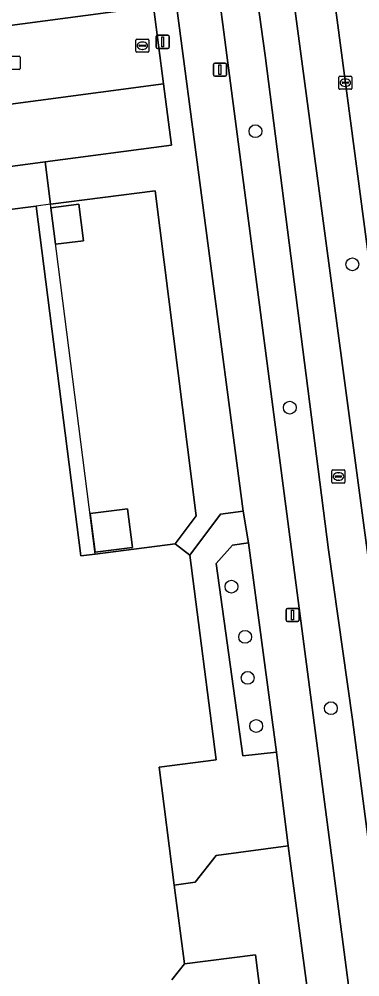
# Model space of a CAD drawing. Extents: x 160554 to 161248, y 385329 to 386506.
# Drawn here: x 161100.3 to 161126.2, y 386001.4 to 386074.4 of the extents above; entities that cross this region are included whole.
import ezdxf

# ---------------------------------------------------------------- set-up
doc = ezdxf.new("R2010")
doc.units = 0
for name, color, linetype in [('IMGEO_Berm_groen', 7, 'Continuous'), ('IMGEO_Boom', 7, 'Continuous'), ('IMGEO_Erf', 7, 'Continuous'), ('IMGEO_Fietspad_gesloten', 7, 'Continuous'), ('IMGEO_Groenvoorziening', 7, 'Continuous'), ('IMGEO_Haag', 7, 'Continuous'), ('IMGEO_Kolk', 7, 'Continuous'), ('IMGEO_Lichtmast', 7, 'Continuous'), ('IMGEO_Pand', 7, 'Continuous'), ('IMGEO_Pand_overbouw', 7, 'Continuous'), ('IMGEO_Parkeervlak_open', 7, 'Continuous'), ('IMGEO_Rijbaan_lokaal_open', 7, 'Continuous'), ('IMGEO_Rijbaan_regionaal_gesloten', 7, 'Continuous'), ('IMGEO_Rioolput', 7, 'Continuous'), ('IMGEO_Voetpad_open', 7, 'Continuous')]:
    doc.layers.add(name, color=color, linetype=linetype)

msp = doc.modelspace()

# ---------------------------------------------------------------- linework, layer by layer
at = {"layer": 'IMGEO_Berm_groen'}
for points in [[(161138.432, 385969.231), (161118.324, 386120.92), (161117.793, 386125.135), (161117.704, 386125.534)], [(161113.936, 386124.668), (161113.973, 386124.396), (161114.009, 386124.124), (161114.019, 386124.048), (161114.029, 386123.972), (161114.09, 386123.518), (161114.101, 386123.435), (161114.201, 386122.678), (161117.244, 386105.163), (161118.602, 386095.351), (161141.35, 385925.019), (161143.69, 385907.496), (161151.452, 385848.709)]]:
    msp.add_lwpolyline(points, dxfattribs=at)
at = {"layer": 'IMGEO_Boom'}
for centre in [(161118.282, 386065.845), (161125.662, 386055.708), (161120.896, 386044.789), (161116.452, 386031.16), (161117.492, 386027.33), (161117.685, 386024.204), (161124.029, 386021.893), (161118.337, 386020.536)]:
    msp.add_circle(centre, 0.489, dxfattribs=at)
at = {"layer": 'IMGEO_Erf'}
for points in [[(161091.909, 386058.91), (161101.578, 386060.148), (161104.991, 386033.497), (161106.083, 386033.637), (161112.176, 386034.417), (161113.778, 386036.559), (161110.645, 386061.309), (161102.672, 386060.288), (161102.264, 386063.508), (161083.261, 386060.976)], [(161122.447, 385970.246), (161118.286, 386003.12), (161112.867, 386002.434), (161111.918, 386001.207)]]:
    msp.add_lwpolyline(points, dxfattribs=at)
for points in [[(161103.063, 386057.236), (161102.706, 386060.021), (161104.822, 386060.292), (161105.179, 386057.507)], [(161105.688, 386036.723), (161108.532, 386037.087), (161108.909, 386034.142), (161106.065, 386033.778)]]:
    msp.add_lwpolyline(points, close=True, dxfattribs=at)
at = {"layer": 'IMGEO_Fietspad_gesloten'}
for points in [[(161111.472, 386134.521), (161111.149, 386135.466), (161110.258, 386138.254), (161106.812, 386137.525), (161107.634, 386135.457), (161107.761, 386135.119), (161108.794, 386132.329), (161110.28, 386126.892), (161110.531, 386125.651), (161111.412, 386121.611), (161113.888, 386108.427), (161119.01, 386071.603), (161123.854, 386033.968), (161125.68, 386021.034), (161126.999, 386010.941), (161128.166, 386002.978), (161129.434, 385991.971), (161133.517, 385961.082), (161135.875, 385944.268), (161136.446, 385938.828), (161138.05, 385927.289), (161138.394, 385924.653), (161148.452, 385847.677)], [(161151.452, 385848.709), (161143.69, 385907.496), (161141.35, 385925.019), (161118.602, 386095.351), (161117.244, 386105.163), (161114.201, 386122.678), (161114.101, 386123.435), (161114.09, 386123.518), (161114.029, 386123.972), (161114.019, 386124.048), (161114.009, 386124.124), (161113.973, 386124.396), (161113.936, 386124.668)]]:
    msp.add_lwpolyline(points, dxfattribs=at)
at = {"layer": 'IMGEO_Groenvoorziening'}
for points in [[(161129.434, 385991.971), (161128.166, 386002.978), (161126.999, 386010.941), (161125.68, 386021.034), (161123.854, 386033.968), (161119.01, 386071.603), (161113.888, 386108.427), (161111.412, 386121.611), (161110.531, 386125.651), (161108.702, 386125.203), (161108.723, 386125.09), (161109.048, 386123.143), (161109.072, 386122.96), (161109.413, 386120.419), (161112.454, 386099.623), (161125.479, 386000), (161135.368, 385924.28), (161147.764, 385829.368), (161149.183, 385819.023), (161150.29, 385819.102), (161150.208, 385819.722), (161149.367, 385837.379)], [(161110.505, 386075.334), (161111.278, 386069.467), (161111.878, 386064.789), (161102.264, 386063.508), (161102.672, 386060.288), (161110.645, 386061.309), (161113.778, 386036.559), (161112.176, 386034.417), (161113.282, 386033.562), (161115.608, 386036.672), (161117.347, 386036.896), (161111.704, 386079.678)]]:
    msp.add_lwpolyline(points, dxfattribs=at)
for points in [[(161117.757, 386034.497), (161116.537, 386034.321), (161115.301, 386032.926), (161117.321, 386018.264), (161119.876, 386018.552)], [(161120.772, 386011.404), (161115.28, 386010.684), (161113.68, 386008.637), (161112.101, 386008.409), (161112.867, 386002.434), (161118.286, 386003.12), (161122.447, 385970.246), (161118.578, 385969.756), (161113.866, 385969.153), (161114.517, 385964.012), (161126.921, 385964.614), (161122.294, 386000)]]:
    msp.add_lwpolyline(points, close=True, dxfattribs=at)
at = {"layer": 'IMGEO_Haag'}
msp.add_lwpolyline([(161129.434, 385991.971), (161128.166, 386002.978), (161126.999, 386010.941), (161125.68, 386021.034), (161123.854, 386033.968), (161119.01, 386071.603), (161113.888, 386108.427), (161111.412, 386121.611), (161110.531, 386125.651), (161108.702, 386125.203), (161108.723, 386125.09), (161109.048, 386123.143), (161109.072, 386122.96), (161109.413, 386120.419), (161112.454, 386099.623), (161125.479, 386000), (161135.368, 385924.28), (161147.764, 385829.368), (161149.183, 385819.023), (161150.29, 385819.102), (161150.208, 385819.722), (161149.367, 385837.379)], dxfattribs=at)
at = {"layer": 'IMGEO_Kolk'}
for p, q in [((161109.169, 386071.936), (161109.169, 386072.788)), ((161109.244, 386072.862), (161110.096, 386072.862)), ((161109.428, 386072.356), (161109.428, 386072.368)), ((161109.866, 386072.319), (161109.468, 386072.319)), ((161109.471, 386072.405), (161109.869, 386072.405)), ((161109.657, 386072.642), (161109.682, 386072.642)), ((161109.912, 386072.368), (161109.912, 386072.356)), ((161110.17, 386072.788), (161110.17, 386071.936)), ((161099.43, 386071.559), (161100.282, 386071.559)), ((161100.356, 386071.485), (161100.356, 386070.633)), ((161110.096, 386071.862), (161109.244, 386071.862)), ((161109.68, 386072.082), (161109.655, 386072.082)), ((161100.282, 386070.559), (161099.43, 386070.559)), ((161124.629, 386069.111), (161124.629, 386069.963)), ((161124.704, 386070.037), (161125.556, 386070.037)), ((161125.63, 386069.963), (161125.63, 386069.111)), ((161124.888, 386069.531), (161124.888, 386069.543)), ((161125.326, 386069.494), (161124.928, 386069.494)), ((161124.931, 386069.58), (161125.329, 386069.58)), ((161125.14, 386069.257), (161125.115, 386069.257)), ((161125.117, 386069.817), (161125.142, 386069.817)), ((161125.372, 386069.543), (161125.372, 386069.531)), ((161125.556, 386069.037), (161124.704, 386069.037))]:
    msp.add_line(p, q, dxfattribs=at)
for points in [[(161109.169, 386071.936), (161109.169, 386072.788)], [(161109.244, 386072.862), (161110.096, 386072.862)], [(161110.17, 386072.788), (161110.17, 386071.936)], [(161099.43, 386071.559), (161100.282, 386071.559)], [(161100.356, 386071.485), (161100.356, 386070.633)], [(161110.096, 386071.862), (161109.244, 386071.862)], [(161100.282, 386070.559), (161099.43, 386070.559)], [(161124.629, 386069.111), (161124.629, 386069.963)], [(161124.704, 386070.037), (161125.556, 386070.037)], [(161125.63, 386069.963), (161125.63, 386069.111)], [(161125.556, 386069.037), (161124.704, 386069.037)]]:
    msp.add_lwpolyline(points, dxfattribs=at)
for centre, radius, start, end in [((161109.246, 386072.786), 0.0765, 91.55205, 178.44795), ((161109.246, 386072.786), 0.0765, 91.55205, 178.44795), ((161109.468, 386072.365), 0.0403, 85.87752, 175.75265), ((161109.465, 386072.355), 0.0366, 178.93798, 274.71019), ((161109.869, 386072.362), 0.043, 264.86636, 352.45326), ((161109.873, 386072.367), 0.0386, 1.73085, 96.63898), ((161110.094, 386072.786), 0.0765, 1.55205, 88.44795), ((161110.094, 386072.786), 0.0765, 1.55205, 88.44795), ((161100.28, 386071.483), 0.0765, 1.55205, 88.44795), ((161100.28, 386071.483), 0.0765, 1.55205, 88.44795), ((161109.246, 386071.938), 0.0765, 181.55205, 268.44795), ((161109.246, 386071.938), 0.0765, 181.55205, 268.44795), ((161110.094, 386071.938), 0.0765, 271.55205, 358.44795), ((161110.094, 386071.938), 0.0765, 271.55205, 358.44795), ((161100.28, 386070.635), 0.0765, 271.55205, 358.44795), ((161100.28, 386070.635), 0.0765, 271.55205, 358.44795), ((161124.706, 386069.961), 0.0765, 91.55205, 178.44795), ((161124.706, 386069.961), 0.0765, 91.55205, 178.44795), ((161125.554, 386069.961), 0.0765, 1.55205, 88.44795), ((161125.554, 386069.961), 0.0765, 1.55205, 88.44795), ((161124.928, 386069.54), 0.0403, 85.87752, 175.75265), ((161124.925, 386069.53), 0.0366, 178.93798, 274.71019), ((161125.329, 386069.537), 0.043, 264.86636, 352.45326), ((161125.333, 386069.542), 0.0386, 1.73085, 96.63898), ((161124.706, 386069.113), 0.0765, 181.55205, 268.44795), ((161124.706, 386069.113), 0.0765, 181.55205, 268.44795), ((161125.554, 386069.113), 0.0765, 271.55205, 358.44795), ((161125.554, 386069.113), 0.0765, 271.55205, 358.44795)]:
    msp.add_arc(centre, radius, start, end, dxfattribs=at)
for centre, major_axis, ratio, start_param, end_param in [((161109.656, 386072.362), (-0.387, 0.002), 0.722429, 4.712389, 7.853982), ((161109.681, 386072.362), (-0.39, 0.002), 0.717154, 1.570796, 4.712389), ((161125.116, 386069.537), (-0.387, 0.002), 0.722429, 4.712389, 7.853982), ((161125.141, 386069.537), (-0.39, 0.002), 0.717154, 1.570796, 4.712389)]:
    msp.add_ellipse(centre, major_axis=major_axis, ratio=ratio, start_param=start_param, end_param=end_param, dxfattribs=at)
at = {"layer": 'IMGEO_Lichtmast'}
for p, q in [((161110.719, 386072.254), (161110.719, 386073.054)), ((161110.719, 386073.054), (161110.719, 386072.254)), ((161110.819, 386073.154), (161111.609, 386073.154)), ((161111.609, 386073.154), (161110.819, 386073.154)), ((161111.709, 386073.054), (161111.709, 386072.254)), ((161111.709, 386072.254), (161111.709, 386073.054)), ((161111.609, 386072.154), (161110.819, 386072.154)), ((161110.819, 386072.154), (161111.609, 386072.154)), ((161115.08, 386070.132), (161115.08, 386070.932)), ((161115.08, 386070.932), (161115.08, 386070.132)), ((161115.18, 386071.032), (161115.97, 386071.032)), ((161115.97, 386071.032), (161115.18, 386071.032)), ((161116.07, 386070.932), (161116.07, 386070.132)), ((161116.07, 386070.132), (161116.07, 386070.932)), ((161115.97, 386070.032), (161115.18, 386070.032)), ((161115.18, 386070.032), (161115.97, 386070.032)), ((161120.611, 386028.597), (161120.611, 386029.397)), ((161120.611, 386029.397), (161120.611, 386028.597)), ((161120.711, 386029.497), (161121.501, 386029.497)), ((161121.501, 386029.497), (161120.711, 386029.497)), ((161121.601, 386029.397), (161121.601, 386028.597)), ((161121.601, 386028.597), (161121.601, 386029.397)), ((161121.501, 386028.497), (161120.711, 386028.497)), ((161120.711, 386028.497), (161121.501, 386028.497))]:
    msp.add_line(p, q, dxfattribs=at)
for points in [[(161111.139, 386073.029), (161111.289, 386073.029), (161111.289, 386072.279), (161111.139, 386072.279), (161111.139, 386073.029)], [(161115.5, 386070.907), (161115.65, 386070.907), (161115.65, 386070.157), (161115.5, 386070.157), (161115.5, 386070.907)], [(161121.031, 386029.372), (161121.181, 386029.372), (161121.181, 386028.622), (161121.031, 386028.622), (161121.031, 386029.372)]]:
    msp.add_lwpolyline(points, dxfattribs=at)
for centre, start, end in [((161110.819, 386073.054), 90, 180), ((161110.819, 386073.054), 90, 180), ((161111.609, 386073.054), 0, 90), ((161111.609, 386073.054), 360, 90), ((161110.819, 386072.254), 180, 270), ((161110.819, 386072.254), 180, 270), ((161111.609, 386072.254), 270, 0), ((161111.609, 386072.254), 270, 0), ((161115.18, 386070.932), 90, 180), ((161115.18, 386070.932), 90, 180), ((161115.97, 386070.932), 0, 90), ((161115.97, 386070.932), 360, 90), ((161115.18, 386070.132), 180, 270), ((161115.18, 386070.132), 180, 270), ((161115.97, 386070.132), 270, 0), ((161115.97, 386070.132), 270, 0), ((161120.711, 386029.397), 90, 180), ((161120.711, 386029.397), 90, 180), ((161121.501, 386029.397), 0, 90), ((161121.501, 386029.397), 360, 90), ((161120.711, 386028.597), 180, 270), ((161120.711, 386028.597), 180, 270), ((161121.501, 386028.597), 270, 0), ((161121.501, 386028.597), 270, 0)]:
    msp.add_arc(centre, 0.1, start, end, dxfattribs=at)
at = {"layer": 'IMGEO_Pand'}
msp.add_lwpolyline([(161111.918, 386001.207), (161112.867, 386002.434), (161112.101, 386008.409), (161110.95, 386017.396), (161115.282, 386017.951), (161113.282, 386033.562), (161112.176, 386034.417), (161106.083, 386033.637), (161104.991, 386033.497), (161101.578, 386060.148), (161091.909, 386058.91)], dxfattribs=at)
for points in [[(161102.706, 386060.021), (161103.063, 386057.236), (161105.179, 386057.507), (161104.822, 386060.292)], [(161105.688, 386036.723), (161106.065, 386033.778), (161108.909, 386034.142), (161108.532, 386037.087)]]:
    msp.add_lwpolyline(points, close=True, dxfattribs=at)
at = {"layer": 'IMGEO_Pand_overbouw'}
msp.add_lwpolyline([(161101.578, 386060.148), (161104.991, 386033.497), (161106.083, 386033.637), (161102.672, 386060.288)], close=True, dxfattribs=at)
at = {"layer": 'IMGEO_Parkeervlak_open'}
for points in [[(161110.505, 386075.334), (161109.869, 386079.959), (161086.483, 386076.783), (161087.092, 386072.236)], [(161111.278, 386069.467), (161082.621, 386065.643), (161083.261, 386060.976), (161102.264, 386063.508), (161111.878, 386064.789)]]:
    msp.add_lwpolyline(points, close=True, dxfattribs=at)
at = {"layer": 'IMGEO_Rijbaan_lokaal_open'}
msp.add_lwpolyline([(161111.278, 386069.467), (161110.505, 386075.334), (161087.092, 386072.236), (161084.336, 386071.84), (161081.857, 386071.497), (161079.298, 386071.172), (161079.91, 386066.216), (161082.492, 386066.584), (161082.621, 386065.643)], close=True, dxfattribs=at)
at = {"layer": 'IMGEO_Rijbaan_regionaal_gesloten'}
msp.add_lwpolyline([(161117.704, 386125.534), (161117.793, 386125.135), (161118.324, 386120.92), (161138.432, 385969.231), (161143.986, 385926.464), (161144.136, 385925.363), (161149.384, 385886.841), (161152.178, 385865.454), (161154.606, 385846.156), (161154.812, 385843.88)], dxfattribs=at)
at = {"layer": 'IMGEO_Rioolput'}
for p, q in [((161124.176, 386040.047), (161125.028, 386040.047)), ((161124.101, 386039.121), (161124.101, 386039.973)), ((161124.36, 386039.541), (161124.36, 386039.553)), ((161124.798, 386039.504), (161124.4, 386039.504)), ((161124.403, 386039.59), (161124.801, 386039.59)), ((161124.589, 386039.827), (161124.614, 386039.827)), ((161124.844, 386039.553), (161124.844, 386039.541)), ((161125.102, 386039.973), (161125.102, 386039.121)), ((161125.028, 386039.047), (161124.176, 386039.047)), ((161124.612, 386039.267), (161124.587, 386039.267))]:
    msp.add_line(p, q, dxfattribs=at)
for points in [[(161124.176, 386040.047), (161125.028, 386040.047)], [(161124.101, 386039.121), (161124.101, 386039.973)], [(161125.102, 386039.973), (161125.102, 386039.121)], [(161125.028, 386039.047), (161124.176, 386039.047)]]:
    msp.add_lwpolyline(points, dxfattribs=at)
for centre, radius, start, end in [((161124.178, 386039.971), 0.0765, 91.55205, 178.44795), ((161124.178, 386039.971), 0.0765, 91.55205, 178.44795), ((161125.026, 386039.971), 0.0765, 1.55205, 88.44795), ((161125.026, 386039.971), 0.0765, 1.55205, 88.44795), ((161124.4, 386039.55), 0.0403, 85.87752, 175.75265), ((161124.397, 386039.54), 0.0366, 178.93798, 274.71019), ((161124.801, 386039.547), 0.043, 264.86636, 352.45326), ((161124.805, 386039.552), 0.0386, 1.73085, 96.63898), ((161124.178, 386039.123), 0.0765, 181.55205, 268.44795), ((161124.178, 386039.123), 0.0765, 181.55205, 268.44795), ((161125.026, 386039.123), 0.0765, 271.55205, 358.44795), ((161125.026, 386039.123), 0.0765, 271.55205, 358.44795)]:
    msp.add_arc(centre, radius, start, end, dxfattribs=at)
for centre, major_axis, ratio, start_param, end_param in [((161124.588, 386039.547), (-0.387, 0.002), 0.722429, 4.712389, 7.853982), ((161124.613, 386039.547), (-0.39, 0.002), 0.717154, 1.570796, 4.712389)]:
    msp.add_ellipse(centre, major_axis=major_axis, ratio=ratio, start_param=start_param, end_param=end_param, dxfattribs=at)
at = {"layer": 'IMGEO_Voetpad_open'}
for points in [[(161125.479, 386000), (161112.454, 386099.623), (161109.413, 386120.419), (161109.072, 386122.96), (161109.048, 386123.143), (161108.723, 386125.09), (161108.702, 386125.203)], [(161105.792, 386124.199), (161110.502, 386088.609), (161111.046, 386084.779), (161107.302, 386084.285), (161107.472, 386083.112), (161111.193, 386083.562), (161111.704, 386079.678), (161117.347, 386036.896), (161117.757, 386034.497), (161119.876, 386018.552), (161120.772, 386011.404), (161122.294, 386000), (161126.921, 385964.614), (161127.194, 385962.541), (161130.428, 385938.734), (161132.353, 385923.907), (161135.368, 385924.28), (161125.479, 386000)]]:
    msp.add_lwpolyline(points, dxfattribs=at)
msp.add_lwpolyline([(161117.757, 386034.497), (161117.347, 386036.896), (161115.608, 386036.672), (161113.282, 386033.562), (161115.282, 386017.951), (161110.95, 386017.396), (161112.101, 386008.409), (161113.68, 386008.637), (161115.28, 386010.684), (161120.772, 386011.404), (161119.876, 386018.552), (161117.321, 386018.264), (161115.301, 386032.926), (161116.537, 386034.321)], close=True, dxfattribs=at)

doc.saveas('drawing.dxf')
